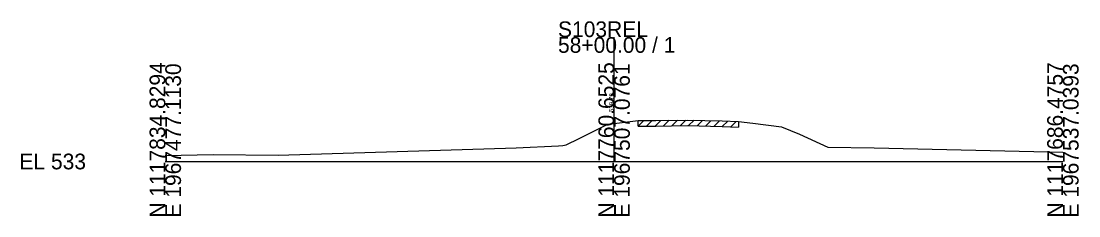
# Model space of a CAD drawing. Extents: x -26 to 163, y -10 to 24518.
# Drawn here: x -25.7 to 162.8, y 8490.3 to 8525 of the extents above; entities that cross this region are included whole.
import ezdxf

# ---------------------------------------------------------------- set-up
doc = ezdxf.new("R2010")
doc.units = 0
for name, color, linetype in [('RD_GPK_XS_Cell', 7, 'Continuous'), ('RD_XS_ExGround', 7, 'Continuous'), ('RD_XS_ExPaveRet', 7, 'Continuous'), ('RD_XS_TX_Elev_EX', 7, 'Continuous')]:
    doc.layers.add(name, color=color, linetype=linetype)

msp = doc.modelspace()

# ---------------------------------------------------------------- linework, layer by layer
at = {"layer": 'RD_GPK_XS_Cell'}
for p, q in [((80, 8500), (80, 8522.17)), ((0, 8500), (80, 8500)), ((80, 8500), (160, 8500))]:
    msp.add_line(p, q, dxfattribs=at)
at = {"layer": 'RD_XS_ExGround'}
msp.add_lwpolyline([(0, 8501.05), (8.54, 8501.22), (20.11, 8501.15), (62.56, 8502.45), (70.11, 8502.76), (70.89, 8502.87), (71.45, 8502.95), (73.76, 8504.11), (78.9, 8506.66), (80, 8506.79), (82.39, 8507.07), (84.29, 8507.29), (87.43, 8507.32), (93.1, 8507.39), (99.26, 8507.22), (102.17, 8507.13), (104.71, 8506.82), (109.84, 8506.18), (113.05, 8504.84), (118.07, 8502.55), (126.33, 8502.41), (160, 8501.67)], dxfattribs=at)
at = {"layer": 'RD_XS_ExPaveRet'}
for p, q in [((84.29, 8506.29), (85.3, 8507.3)), ((84.29, 8506.29), (84.29, 8507.29)), ((85.79, 8506.31), (86.8, 8507.32)), ((87.29, 8506.32), (88.3, 8507.33)), ((88.79, 8506.34), (89.8, 8507.35)), ((90.29, 8506.36), (91.3, 8507.37)), ((91.79, 8506.38), (92.8, 8507.39)), ((93.29, 8506.39), (94.26, 8507.36)), ((94.79, 8506.34), (95.76, 8507.32)), ((96.29, 8506.3), (97.26, 8507.27)), ((97.79, 8506.26), (98.76, 8507.23)), ((99.29, 8506.22), (100.26, 8507.19)), ((100.79, 8506.17), (101.76, 8507.14)), ((102.17, 8507.13), (102.17, 8506.13)), ((84.29, 8506.29), (87.43, 8506.32)), ((87.43, 8506.32), (93.1, 8506.39)), ((93.1, 8506.39), (99.26, 8506.22)), ((99.26, 8506.22), (102.17, 8506.13))]:
    msp.add_line(p, q, dxfattribs=at)

# ---------------------------------------------------------------- texts
at = {"layer": 'RD_GPK_XS_Cell'}
for s, p in [('S103REL', (70, 8522.17)), ('58+00.00 / 1', (70, 8519.37)), ('EL 533', (-26, 8498.6))]:
    msp.add_text(s, height=2.8, dxfattribs=at).set_placement(p)
for s, p in [('N 1117834.8294', (0, 8490)), ('E 1967477.1130', (2.8, 8490)), ('N 1117760.6525', (80, 8490)), ('E 1967507.0761', (82.8, 8490)), ('N 1117686.4757', (160, 8490)), ('E 1967537.0393', (162.8, 8490))]:
    msp.add_text(s, height=2.8, rotation=90, dxfattribs=at).set_placement(p)
at = {"layer": 'RD_XS_TX_Elev_EX'}
msp.add_text('539.79', height=0.8, rotation=90, dxfattribs=at).set_placement((79.9, 8508.79))

doc.saveas('drawing.dxf')
